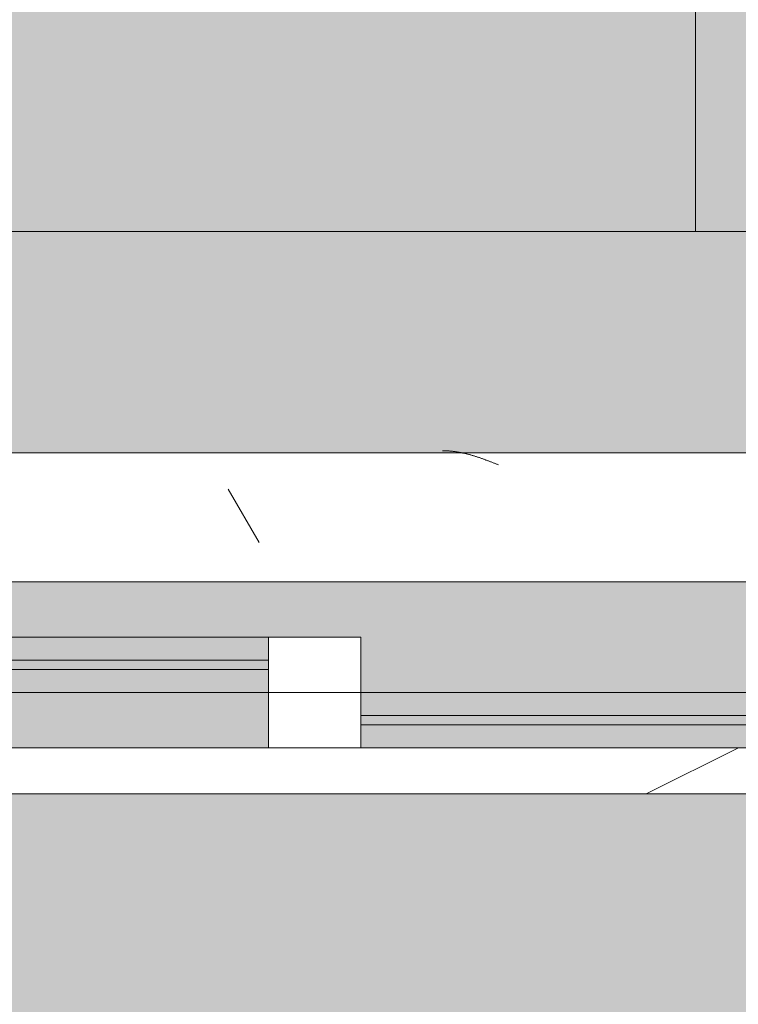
# Model space of a CAD drawing. Header units: millimetres. Extents: x 5980700 to 6194397, y -12939 to 2351883.
# Tile 269 of 587: x 6081568 to 6081957, y -2040 to -1506. Entities that reach past the tile are written whole.
import ezdxf

# ---------------------------------------------------------------- set-up
doc = ezdxf.new("R2010")
doc.units = ezdxf.units.MM
for name, color, linetype, lineweight in [('A-DOOR-FRAM', 31, 'Continuous', 18), ('A-DOOR-GLAZ', 31, 'Continuous', 9), ('A-FLOR', 192, 'Continuous', 18), ('A-FLOR-PATT', 8, 'Continuous', 18), ('A-GLAZ', 151, 'Continuous', 9), ('A-GLAZ-SILL', 1, 'Continuous', 9), ('A-WALL', 113, 'Continuous', 18), ('A-WALL-PATT', 111, 'Continuous', 25)]:
    doc.layers.add(name, color=color, linetype=linetype, lineweight=lineweight)

# ---------------------------------------------------------------- blocks, each defined once
blk = doc.blocks.new('FX-HRT-JANELA_CORRER-4FLS - 220x_120cm-2FLS-ALU-3_0cmFolha 3-4266826-PLANTA DE CAIMENTO DE PISOS - 1 PAV_')
at = {"layer": 'A-DOOR-FRAM', "lineweight": 5}
h = blk.add_hatch(color=251, dxfattribs=at)
h.paths.add_polyline_path([(-1029.999999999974, -35.00000000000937), (-564.9999999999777, -35.00000000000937), (-564.9999999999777, -22.50000000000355), (-1029.999999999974, -22.50000000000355)])
h.paths.add_polyline_path([(-993.1992225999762, -17.50000000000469), (-564.9999999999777, -17.50000000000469), (-564.9999999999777, -5.000000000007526), (-1029.999999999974, -5.000000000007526), (-1029.999999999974, -17.50000000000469)])
h = blk.add_hatch(color=251, dxfattribs=at)
h.paths.add_polyline_path([(-515.0000000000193, -64.9999999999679), (-50.00000000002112, -64.9999999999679), (-50.00000000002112, -52.50000000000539), (-515.0000000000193, -52.50000000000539)])
h.paths.add_polyline_path([(-109.8932686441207, -47.49999999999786), (-50.00000000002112, -47.49999999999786), (-50.00000000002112, -35.00000000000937), (-515.0000000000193, -35.00000000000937), (-515.0000000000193, -47.49999999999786), (-404.3285866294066, -47.49999999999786)])
at = {"layer": 'A-DOOR-GLAZ', "lineweight": 5}
for points in [[(-993.1992225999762, -22.50000000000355), (-564.9999999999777, -22.50000000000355), (-564.9999999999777, -17.50000000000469), (-1029.999999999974, -17.50000000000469), (-1029.999999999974, -22.50000000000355)], [(-515.0000000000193, -52.50000000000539), (-50.00000000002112, -52.50000000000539), (-50.00000000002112, -47.49999999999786), (-515.0000000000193, -47.49999999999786)]]:
    blk.add_hatch(color=255, dxfattribs=at).paths.add_polyline_path(points)
at = {"layer": 'A-GLAZ', "lineweight": 5}
h = blk.add_hatch(color=251, dxfattribs=at)
h.paths.add_polyline_path([(-1080.000000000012, -64.9999999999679), (-564.9999999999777, -64.9999999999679), (-564.9999999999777, -35.00000000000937), (-1080.000000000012, -35.00000000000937), (-1080.000000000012, -63.81818181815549)])
h.paths.add_polyline_path([(565.0000000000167, -64.99999999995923), (1079.999999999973, -64.99999999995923), (1079.999999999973, -35.00000000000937), (565.0000000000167, -35.00000000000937)])
h.paths.add_polyline_path([(-515.0000000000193, -35.00000000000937), (514.9999999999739, -35.0000000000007), (515.0000000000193, -5.000000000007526), (1079.999999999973, -5.000000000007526), (1079.999999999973, 25.00000000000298), (-1080.000000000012, 24.99999999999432), (-1080.000000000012, -5.000000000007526), (-514.9999999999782, -5.000000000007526), (-515.0000000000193, -30.43181818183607)])
at = {"layer": 'A-DOOR-FRAM', "color": 90, "lineweight": 5}
for p, q in [((-564.9999999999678, -4.999999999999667), (-1029.999999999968, -4.999999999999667)), ((-1029.999999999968, -34.99999999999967), (-564.9999999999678, -34.99999999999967)), ((-50.00000000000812, -35.00000000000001), (-515.0000000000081, -35.00000000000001)), ((-515.0000000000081, -65), (-50.00000000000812, -65))]:
    blk.add_line(p, q, dxfattribs=at)
at = {"layer": 'A-DOOR-FRAM', "color": 250, "lineweight": 5}
for p, q in [((-564.9999999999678, -4.999999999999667), (-564.9999999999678, -34.99999999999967)), ((-514.9999999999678, -4.999999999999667), (-564.9999999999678, -4.999999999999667)), ((-514.9999999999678, -34.99999999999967), (-514.9999999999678, -4.999999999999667)), ((-565.0000000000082, -35.00000000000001), (-565.0000000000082, -65)), ((-564.9999999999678, -34.99999999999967), (-514.9999999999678, -34.99999999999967)), ((-515.0000000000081, -65), (-515.0000000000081, -35.00000000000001)), ((-565.0000000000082, -65), (-515.0000000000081, -65))]:
    blk.add_line(p, q, dxfattribs=at)
at = {"layer": 'A-DOOR-GLAZ', "color": 250, "lineweight": 5}
for p, q in [((-564.9999999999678, -17.49999999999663), (-1029.999999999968, -17.49999999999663)), ((-564.9999999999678, -22.49999999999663), (-564.9999999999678, -17.49999999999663)), ((-1029.999999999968, -22.49999999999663), (-564.9999999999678, -22.49999999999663)), ((-50.00000000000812, -47.49999999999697), (-515.0000000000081, -47.49999999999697)), ((-515.0000000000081, -47.49999999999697), (-515.0000000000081, -52.49999999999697)), ((-515.0000000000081, -52.49999999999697), (-50.00000000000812, -52.49999999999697))]:
    blk.add_line(p, q, dxfattribs=at)
at = {"layer": 'A-GLAZ', "color": 90, "lineweight": 5}
for p, q in [((1079.999999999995, 24.99999999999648), (-1080.000000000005, 24.99999999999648)), ((-1080.000000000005, -65.00000000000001), (-565.0000000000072, -65.00000000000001))]:
    blk.add_line(p, q, dxfattribs=at)
blk = doc.blocks.new('FP_163-PLANTA DE CAIMENTO DE PISOS - 1 PAV_')
at = {"layer": 'A-GLAZ-SILL', "lineweight": 5}
for p, q in [((-470.2321442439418, 96.1590526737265), (-470.5887709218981, 96.16289161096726)), ((-469.8755175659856, 96.15265586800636), (-470.2321442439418, 96.1590526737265)), ((-469.5188908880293, 96.1437033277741), (-469.8755175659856, 96.15265586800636)), ((-469.1622642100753, 96.13219803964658), (-469.5188908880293, 96.1437033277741)), ((-468.805637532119, 96.11814384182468), (-469.1622642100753, 96.13219803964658)), ((-468.4490108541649, 96.1015454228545), (-468.805637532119, 96.11814384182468)), ((-468.0923841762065, 96.08240832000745), (-468.4490108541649, 96.1015454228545)), ((-467.7357574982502, 96.06073891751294), (-468.0923841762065, 96.08240832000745)), ((-467.3791308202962, 96.03654444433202), (-467.7357574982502, 96.06073891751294)), ((-467.0225041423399, 96.00983297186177), (-467.3791308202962, 96.03654444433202)), ((-466.6658774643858, 95.98061341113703), (-467.0225041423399, 96.00983297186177)), ((-466.3092507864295, 95.94889550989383), (-466.6658774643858, 95.98061341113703)), ((-465.9526241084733, 95.91468984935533), (-466.3092507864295, 95.94889550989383)), ((-465.595997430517, 95.8780078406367), (-465.9526241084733, 95.91468984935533)), ((-465.2393707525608, 95.83886172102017), (-465.595997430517, 95.8780078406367)), ((-464.8827440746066, 95.79726454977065), (-465.2393707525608, 95.83886172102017)), ((-464.5261173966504, 95.75323020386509), (-464.8827440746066, 95.79726454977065)), ((-464.1694907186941, 95.7067733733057), (-464.5261173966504, 95.75323020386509)), ((-463.8128640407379, 95.6579095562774), (-464.1694907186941, 95.7067733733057)), ((-463.4562373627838, 95.60665505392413), (-463.8128640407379, 95.6579095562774)), ((-463.0996106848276, 95.55302696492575), (-463.4562373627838, 95.60665505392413)), ((-462.7429840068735, 95.49704317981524), (-463.0996106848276, 95.55302696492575)), ((-462.386357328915, 95.43872237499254), (-462.7429840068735, 95.49704317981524)), ((-462.0297306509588, 95.37808400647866), (-462.386357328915, 95.43872237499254)), ((-461.6731039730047, 95.31514830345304), (-462.0297306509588, 95.37808400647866)), ((-461.3164772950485, 95.24993626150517), (-461.6731039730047, 95.31514830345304)), ((-460.9598506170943, 95.18246963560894), (-461.3164772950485, 95.24993626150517)), ((-460.6032239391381, 95.11277093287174), (-460.9598506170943, 95.18246963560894)), ((-460.2465972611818, 95.04086340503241), (-460.6032239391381, 95.11277093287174)), ((-459.8899705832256, 94.96677104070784), (-460.2465972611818, 95.04086340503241)), ((-459.5333439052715, 94.89051855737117), (-459.8899705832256, 94.96677104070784)), ((-459.1767172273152, 94.8121313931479), (-459.5333439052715, 94.89051855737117)), ((-458.820090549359, 94.73163569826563), (-459.1767172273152, 94.8121313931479)), ((-458.4634638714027, 94.64905832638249), (-458.820090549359, 94.73163569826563)), ((-458.1068371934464, 94.56442682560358), (-458.4634638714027, 94.64905832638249)), ((-457.7502105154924, 94.47776942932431), (-458.1068371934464, 94.56442682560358)), ((-457.3935838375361, 94.38911504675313), (-457.7502105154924, 94.47776942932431)), ((-457.036957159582, 94.29849325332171), (-457.3935838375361, 94.38911504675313)), ((-456.6803304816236, 94.20593428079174), (-457.036957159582, 94.29849325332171)), ((-456.3237038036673, 94.11146900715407), (-456.6803304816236, 94.20593428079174)), ((-455.9670771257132, 94.01512894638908), (-456.3237038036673, 94.11146900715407)), ((-455.610450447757, 93.91694623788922), (-455.9670771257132, 94.01512894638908)), ((-455.2538237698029, 93.81695363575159), (-455.610450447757, 93.91694623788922)), ((-454.8971970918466, 93.71518449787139), (-455.2538237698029, 93.81695363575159)), ((-454.5405704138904, 93.61167277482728), (-454.8971970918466, 93.71518449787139)), ((-454.1839437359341, 93.50645299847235), (-454.5405704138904, 93.61167277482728)), ((-453.8273170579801, 93.39956027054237), (-454.1839437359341, 93.50645299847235)), ((-453.4706903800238, 93.29103025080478), (-453.8273170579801, 93.39956027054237)), ((-453.1140637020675, 93.18089914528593), (-453.4706903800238, 93.29103025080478)), ((-452.7574370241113, 93.06920369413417), (-453.1140637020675, 93.18089914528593)), ((-452.400810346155, 92.95598115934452), (-452.7574370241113, 93.06920369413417)), ((-452.0441836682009, 92.84126931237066), (-452.400810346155, 92.95598115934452)), ((-451.6875569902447, 92.72510642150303), (-452.0441836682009, 92.84126931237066)), ((-451.3309303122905, 92.6075312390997), (-451.6875569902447, 92.72510642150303)), ((-450.9743036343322, 92.48858298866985), (-451.3309303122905, 92.6075312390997)), ((-450.6176769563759, 92.36830135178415), (-450.9743036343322, 92.48858298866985)), ((-450.2610502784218, 92.2467264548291), (-450.6176769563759, 92.36830135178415)), ((-449.9044236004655, 92.12389885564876), (-450.2610502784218, 92.2467264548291)), ((-449.5477969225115, 91.99985952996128), (-449.9044236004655, 92.12389885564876)), ((-449.1911702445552, 91.87464985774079), (-449.5477969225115, 91.99985952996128)), ((-448.8345435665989, 91.74831160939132), (-449.1911702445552, 91.87464985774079)), ((-448.4779168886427, 91.6208869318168), (-448.8345435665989, 91.74831160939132)), ((-448.1212902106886, 91.49241833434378), (-448.4779168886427, 91.6208869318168)), ((-447.7646635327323, 91.36294867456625), (-448.1212902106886, 91.49241833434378)), ((-447.4080368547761, 91.23252114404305), (-447.7646635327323, 91.36294867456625)), ((-447.0514101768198, 91.10117925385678), (-447.4080368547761, 91.23252114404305)), ((-446.6947834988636, 90.96896682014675), (-447.0514101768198, 91.10117925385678)), ((-446.3381568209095, 90.83592794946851), (-446.6947834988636, 90.96896682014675)), ((-445.9815301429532, 90.70210702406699), (-446.3381568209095, 90.83592794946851)), ((-445.6249034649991, 90.56754868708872), (-445.9815301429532, 90.70210702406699)), ((-445.2682767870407, 90.43229782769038), (-445.6249034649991, 90.56754868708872)), ((-444.9116501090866, 90.29639956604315), (-445.2682767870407, 90.43229782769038)), ((-444.5550234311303, 90.15989923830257), (-444.9116501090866, 90.29639956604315)), ((-444.1983967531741, 90.02284238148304), (-444.5550234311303, 90.15989923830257)), ((-443.84177007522, 89.88527471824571), (-444.1983967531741, 90.02284238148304)), ((-443.4851433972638, 89.74724214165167), (-443.84177007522, 89.88527471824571)), ((-443.1285167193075, 89.60879069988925), (-443.4851433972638, 89.74724214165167)), ((-442.7718900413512, 89.46996658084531), (-443.1285167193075, 89.60879069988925)), ((-442.4152633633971, 89.33081609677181), (-442.7718900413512, 89.46996658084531)), ((-442.0586366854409, 89.19138566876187), (-442.4152633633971, 89.33081609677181)), ((-441.7020100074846, 89.05172181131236), (-442.0586366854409, 89.19138566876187)), ((-441.3453833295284, 88.91187111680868), (-441.7020100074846, 89.05172181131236)), ((-440.9887566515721, 88.77188023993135), (-441.3453833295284, 88.91187111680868)), ((-440.632129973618, 88.63179588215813), (-440.9887566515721, 88.77188023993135)), ((-440.2755032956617, 88.49166477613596), (-440.632129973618, 88.63179588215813))]:
    blk.add_line(p, q, dxfattribs=at)
at = {"layer": 'A-GLAZ-SILL', "color": 90, "lineweight": 5}
blk.add_line((1124.99999999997, 94.99999999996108), (-1125.000000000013, 94.99999999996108), dxfattribs=at)
blk = doc.blocks.new('CC_PEITORIL - PEITORIL-4266827-PLANTA DE CAIMENTO DE PISOS - 1 PAV_')
at = {"layer": 'A-GLAZ-SILL', "lineweight": 5}
h = blk.add_hatch(dxfattribs=at)
h.set_pattern_fill('FP_171', color=256, style=0, pattern_type=2)
h.set_pattern_definition([(0, (9997.365, 1835.841), (406.4, 101.6), [33.528, -271.272, 33.528, -271.272, -1625.6]), (0, (9997.365, 1835.841), (406.4, 101.6), [-609.6, 33.528, -576.072, 33.528, -271.272, -711.2]), (0, (9997.365, 1835.841), (406.4, 101.6), [-1524, 33.528, -169.672, 33.528, -474.472]), (120, (10149.765, 1886.641), (-291.1881810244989, 301.1527240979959), [33.52799999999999, -271.2719999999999, 33.52799999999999, -271.2719999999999, -1625.6]), (120, (10149.765, 1886.641), (-291.1881810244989, 301.1527240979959), [-609.5999999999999, 33.52799999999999, -576.0719999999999, 33.52799999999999, -271.2719999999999, -711.1999999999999]), (120, (10149.765, 1886.641), (-291.1881810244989, 301.1527240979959), [-1524, 33.52799999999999, -169.672, 33.52799999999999, -474.4719999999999]), (240, (10200.565, 2089.841), (-115.2118189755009, -402.7527240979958), [33.528, -271.272, 33.528, -1896.872]), (240, (10200.565, 2089.841), (-115.2118189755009, -402.7527240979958), [-338.328, -271.272, 33.528, -576.072, -1016]), (240, (10200.565, 2089.841), (-115.2118189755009, -402.7527240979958), [-1219.2, 33.528, -271.272, 33.528, -677.672]), (240, (10200.565, 2089.841), (-115.2118189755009, -402.7527240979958), [-1557.528, -169.672, 33.528, -474.472])])
h.paths.add_polyline_path([(1099.999999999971, 24.99999999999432), (1099.999999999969, 65.00000000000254), (1124.99999999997, 65.00000000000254), (1124.99999999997, 88.49166477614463), (-1125.000000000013, 88.49166477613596), (-1125.000000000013, 64.99999999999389), (-1100.000000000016, 64.99999999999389), (-1100.000000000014, 24.99999999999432), (1079.999999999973, 25.00000000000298)])
h = blk.add_hatch(dxfattribs=at)
h.set_pattern_fill('FP_172', color=256, style=0, pattern_type=2)
h.set_pattern_definition([(216.87, (10632.365, 3423.341), (4762.494328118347, 3175.008507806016), [793.75, -7143.75]), (206.565, (11584.865, 2947.091), (-1587.501456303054, -1587.499067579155), [1774.879, -1774.879]), (198.435, (11584.865, 2153.341), (-3174.997452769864, -1587.50290376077), [1004.024, -4016.092])])
h.paths.add_polyline_path([(1099.999999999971, 24.99999999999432), (1099.999999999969, 65.00000000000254), (1124.99999999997, 65.00000000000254), (1124.99999999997, 88.49166477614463), (-1125.000000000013, 88.49166477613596), (-1125.000000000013, 64.99999999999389), (-1100.000000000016, 64.99999999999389), (-1100.000000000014, 24.99999999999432), (1079.999999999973, 25.00000000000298)])
at = {"layer": 'A-GLAZ', "color": 90, "lineweight": 5}
blk.add_blockref('FP_163-PLANTA DE CAIMENTO DE PISOS - 1 PAV_', (0, 0), dxfattribs=at)
blk = doc.blocks.new('BE-PMSa-MOD-ARQ-CONEXAODOFUTURO-EX-000-R_rvt-2-PLANTA DE CAIMENTO DE PISOS - 1 PAV_')
at = {"layer": 'A-FLOR-PATT', "lineweight": 5}
h = blk.add_hatch(dxfattribs=at)
h.set_pattern_fill('FP_100', color=133, style=0, pattern_type=2)
h.set_pattern_definition([(49.99999999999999, (0, 0), (182.184668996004, -15.93908553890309), [19.05, -209.55]), (355, (0, 0), (-35.24242749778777, 191.0566080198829), [15.24, -167.64]), (100.451, (15.182, -1.328), (146.9425016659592, 175.1166878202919), [16.19, -178.09]), (46.184, (0, 50.8), (271.0788941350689, -42.04327417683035), [28.575, -314.325]), (96.636, (22.59, 47.297), (237.4025071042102, 247.4272132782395), [24.285, -267.135]), (351.184, (0, 50.8), (237.404605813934, 247.4251178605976), [22.86, -251.46]), (21, (25.4, 38.1), (151.6148798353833, -102.2655185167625), [19.05, -209.55]), (326, (25.4, 38.1), (61.80235996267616, 184.1877424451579), [15.24, -167.64]), (71.45100000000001, (38.035, 29.578), (213.4170626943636, 81.92136778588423), [16.19, -178.09]), (37.50000000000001, (0, 0), (3.08832282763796, 84.55507579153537), [8.382, -157.226, 8.382, -161.798, -168.275]), (37.50000000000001, (0, 0), (3.08832282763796, 84.55507579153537), [-335.788, 8.382, -159.893]), (7.499999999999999, (0, 0), (66.81943811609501, 100.1807470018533), [8.382, -88.646, 8.382, -153.416, -64.135]), (7.499999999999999, (0, 0), (66.81943811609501, 100.1807470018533), [-258.826, 8.382, -55.753]), (327.5, (-56.642, 0), (135.5904877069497, -5.7289126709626), [8.382, -55.118, 8.382, -189.738, -262.89]), (327.5, (-56.642, 0), (135.5904877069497, -5.7289126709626), [-261.62, 8.382, -254.508]), (317.5, (-82.042, 0), (148.1288864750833, 25.42676126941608), [8.382, -74.168, 8.382, -123.19, -186.69]), (317.5, (-82.042, 0), (148.1288864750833, 25.42676126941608), [-214.122, 8.382, -178.308])])
h.paths.add_polyline_path([(-1916.114845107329, -8177.825683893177), (-1683.614845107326, -8177.825683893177), (-1683.614845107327, -1915.841005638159), (-3033.614845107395, -1915.841005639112), (-3033.614845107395, -1900.841005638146), (-3933.614845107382, -1900.841005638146), (-3933.614845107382, -2050.841005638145), (-1818.614845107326, -2050.841005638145), (-1818.614845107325, -8042.852683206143), (-4146.617820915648, -8042.852683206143), (-4146.617820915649, -4063.841794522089), (-3970.61666258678, -4063.841794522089), (-3970.61666258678, -3457.84179452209), (-4146.617820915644, -3457.84179452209), (-4146.617820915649, -2138.841794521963), (-3970.61666258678, -2138.841794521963), (-3970.61666258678, -2050.841005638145), (-3963.614845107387, -2050.841005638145), (-3963.614845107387, -1900.841005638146), (-3973.614845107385, -1900.841005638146), (-3973.614845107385, -1915.841005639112), (-4105.616662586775, -1915.841005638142), (-4105.616662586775, -2003.84179452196), (-4281.617820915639, -2003.84179452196), (-4281.617820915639, -3592.841794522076), (-4105.61666258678, -3592.841794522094), (-4105.61666258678, -3928.841794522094), (-4281.617820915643, -3928.841794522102), (-4281.615120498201, -8177.82568389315), (-1916.459753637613, -8177.825683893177)])
h.paths.add_polyline_path([(8258.385255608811, -8167.825683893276), (15620.8643440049, -8167.825683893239), (15620.86434400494, -1925.841005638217), (12311.88333741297, -1925.841005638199), (12311.88333741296, -2018.841794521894), (11955.88333741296, -2018.841794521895), (11955.88333741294, -1925.841005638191), (9541.385154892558, -1925.841005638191), (9541.385154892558, -1915.841005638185), (9491.385154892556, -1915.841005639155), (9491.385154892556, -1900.841005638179), (8591.38515489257, -1900.841005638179), (8591.38515489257, -2050.841005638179), (11830.88333741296, -2050.841005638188), (11830.88333741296, -2143.841794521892), (12436.88333741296, -2143.841794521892), (12436.88333741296, -2050.841005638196), (15495.86434400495, -2050.841005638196), (15495.86434400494, -8042.825683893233), (8383.385255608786, -8042.825683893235), (8383.385255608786, -4063.841794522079), (8559.379702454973, -4063.841794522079), (8559.379702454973, -3457.841794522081), (8383.385255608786, -3457.84179452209), (8383.385255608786, -2138.841794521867), (8559.379702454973, -2138.84179452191), (8559.379702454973, -2050.841005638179), (8561.385154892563, -2050.753085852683), (8561.385154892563, -1900.841005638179), (8551.38515489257, -1900.841005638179), (8551.38515489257, -1915.841005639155), (8501.385154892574, -1915.841005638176), (8501.385154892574, -1925.841005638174), (8434.379702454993, -1925.841005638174), (8434.379702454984, -2013.841794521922), (8258.385255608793, -2013.841794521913), (8258.385255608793, -3582.841794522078), (8434.379702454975, -3582.841794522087), (8434.379702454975, -3938.841794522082), (8258.385255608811, -3938.841794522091), (8258.385255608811, -8156.700611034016)])
h.paths.add_polyline_path([(19984.7546155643, -8167.825683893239), (20089.38682609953, -8167.825683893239), (20089.38682609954, -5194.841794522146), (19913.3833374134, -5194.841794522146), (19913.3833374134, -4838.841794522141), (20089.38682609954, -4838.841794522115), (20089.38682609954, -2013.84179452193), (19913.3833374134, -2013.841794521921), (19913.3833374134, -1657.841794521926), (20089.38682609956, -1657.841794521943), (20089.38682609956, 1166.158205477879), (19913.38333741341, 1166.158205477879), (19913.38333741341, 1522.158205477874), (20089.38682609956, 1522.158205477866), (20089.38682609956, 4296.158205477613), (19913.38333741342, 4296.15820547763), (19913.3833374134, 4461.658994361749), (15971.88333741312, 4461.658994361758), (15971.88333741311, 4296.15820547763), (15800.86434400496, 4296.15820547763), (15800.86434400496, -605.8410056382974), (15790.86434400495, -605.8410056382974), (15790.86434400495, -655.841005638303), (15775.86434400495, -655.841005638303), (15775.86434400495, -1555.841005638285), (16091.88333741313, -1555.841005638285), (16091.88333741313, -1527.841794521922), (15925.86434400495, -1527.841794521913), (15925.86434400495, 4171.158205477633), (16096.88333741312, 4171.158205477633), (16097.48518693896, 4336.658994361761), (19788.38333741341, 4336.658994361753), (19788.38333741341, 4171.158205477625), (19964.38682609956, 4171.158205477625), (19964.38682609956, 1647.158205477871), (19788.38333741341, 1647.158205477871), (19788.38333741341, 1041.158205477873), (19964.38682609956, 1041.158205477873), (19964.38682609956, -1532.84179452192), (19788.38333741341, -1532.84179452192), (19788.38333741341, -2138.841794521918), (19964.38682609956, -2138.841794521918), (19964.38682609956, -4713.841794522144), (19788.3833374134, -4713.841794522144), (19788.3833374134, -5319.841794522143), (19964.38682609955, -5319.841794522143), (19964.38682609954, -8042.82568389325), (15925.86434400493, -8042.825683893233), (15925.86434400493, -2143.841794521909), (16091.88333741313, -2143.841794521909), (16091.88333741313, -1585.841005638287), (15775.86434400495, -1585.841005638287), (15775.86434400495, -1595.841005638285), (15790.86434400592, -1595.841005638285), (15790.86434400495, -1652.84179452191), (15966.88333741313, -1653.220801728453), (15966.88333741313, -2018.84179452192), (15800.86434400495, -2018.841794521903), (15800.86434400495, -8167.825683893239), (19925.14432074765, -8167.825683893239)])
h.paths.add_polyline_path([(-5690.728343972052, -8167.825683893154), (-4451.617820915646, -8167.825683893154), (-4451.617820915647, -1925.841005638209), (-4506.114845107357, -1925.84100563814), (-4506.114845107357, -1915.841005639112), (-4536.11484510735, -1915.841005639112), (-4536.11484510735, -1900.841005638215), (-4546.114845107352, -1900.841005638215), (-4546.114845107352, -2740.841005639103), (-4536.114845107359, -2740.841005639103), (-4536.114845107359, -2751.8410056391), (-4516.109778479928, -2751.8410056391), (-4516.109778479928, -2640.8410056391), (-4497.109778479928, -2640.8410056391), (-4497.109778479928, -2770.841005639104), (-4536.114845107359, -2770.841005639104), (-4536.114845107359, -2780.841005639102), (-4546.114845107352, -2780.841005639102), (-4546.114845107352, -2820.841005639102), (-4576.114845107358, -2820.841005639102), (-4576.617820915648, -8042.852683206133), (-11628.61484510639, -8042.852683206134), (-11628.6148451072, -2138.841794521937), (-11585.61666258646, -2138.841794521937), (-11585.61666258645, -2050.841005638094), (-8474.116662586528, -2050.841005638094), (-8474.116662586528, -2138.841794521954), (-7858.116662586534, -2138.841794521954), (-7858.116662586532, -2050.841005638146), (-4576.617820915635, -2050.841005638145), (-4576.617820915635, -1900.841005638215), (-5476.114845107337, -1900.841005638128), (-5476.114845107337, -1915.841005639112), (-5528.614845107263, -1915.841005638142), (-5528.614845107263, -1925.841005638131), (-7983.116662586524, -1925.841005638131), (-7983.116662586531, -2013.841794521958), (-8324.11666258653, -2013.841794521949), (-8324.11666258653, -2003.841794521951), (-8339.116662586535, -2003.84179452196), (-8339.116662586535, -1925.841005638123), (-11720.61666258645, -1925.841005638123), (-11720.61666258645, -2003.841794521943), (-11753.61484510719, -2003.841794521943), (-11753.61034441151, -8167.825683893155), (-5985.163661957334, -8167.825683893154)])
h.paths.add_polyline_path([(-15701.5291554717, -8167.825683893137), (-11933.6148451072, -8167.825683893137), (-11933.6148451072, -2013.841794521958), (-12076.61666258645, -2013.841794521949), (-12076.61666258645, -1657.841794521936), (-11923.61484510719, -1657.841794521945), (-11923.61484510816, -1515.8410056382), (-11908.61484510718, -1515.8410056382), (-11908.61484510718, -1505.841005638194), (-12058.61484510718, -1505.841005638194), (-12058.61484510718, -1532.841794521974), (-12201.61666258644, -1532.841794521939), (-12201.61666258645, -2138.841794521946), (-12058.61484510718, -2138.841794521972), (-12058.61484510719, -8042.851795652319), (-16321.61588608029, -8042.826571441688), (-16321.61588608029, -5319.841794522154), (-16145.61666258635, -5319.841794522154), (-16145.61666258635, -4713.841794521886), (-16321.61588608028, -4713.681888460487), (-16321.61588608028, -2138.84179452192), (-16145.61666258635, -2138.841794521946), (-16145.61666258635, -1532.841794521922), (-16321.61588608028, -1532.841794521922), (-16321.61588608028, 1041.158205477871), (-16145.61666258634, 1041.158205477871), (-16145.61666258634, 1647.158205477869), (-16321.61588608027, 1647.158205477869), (-16321.61588608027, 4171.158205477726), (-16145.61666258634, 4171.158205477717), (-16145.61666258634, 4336.658994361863), (-12201.61666258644, 4336.658994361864), (-12201.61666258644, 4171.158205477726), (-12058.61484510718, 4171.158205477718), (-12058.61484510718, -1475.841005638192), (-11908.61484510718, -1475.841005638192), (-11908.61484510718, -575.8410056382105), (-11923.61484510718, -575.8410056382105), (-11923.61484510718, -525.8410056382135), (-11933.61484510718, -525.8410056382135), (-11933.61484510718, 4296.158205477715), (-12076.61666258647, 4296.158205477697), (-12076.61666258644, 4461.658994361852), (-16270.61666258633, 4461.658994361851), (-16270.61666258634, 4296.158205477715), (-16446.62225526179, 4296.158205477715), (-16446.61588608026, 1522.158205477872), (-16270.61666258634, 1522.158205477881), (-16270.61666258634, 1166.158205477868), (-16446.62225526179, 1166.158205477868), (-16446.61588608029, -1657.841794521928), (-16270.61666258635, -1657.841794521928), (-16270.61666258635, -2013.841794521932), (-16446.6222552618, -2013.841794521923), (-16446.61588608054, -4838.841794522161), (-16270.61666258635, -4838.841794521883), (-16270.61666258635, -5194.841794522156), (-16446.62225526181, -5194.841794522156), (-16446.61573815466, -8167.825683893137), (-15735.98765560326, -8167.825683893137)])
h.paths.add_polyline_path([(8551.38515489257, -1770.841005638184), (9491.385154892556, -1770.841005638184), (9491.385154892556, -1755.841005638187), (9630.135154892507, -1755.841005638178), (9630.135154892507, -1740.841005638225), (11880.13515489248, -1741.712957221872), (11880.13515489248, -1755.841005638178), (11965.88333741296, -1755.841005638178), (11965.88333741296, -1662.841794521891), (12301.88333741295, -1662.841794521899), (12301.88333741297, -1755.841005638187), (12713.6541483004, -1755.841005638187), (12713.6541483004, -1740.841005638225), (14963.65414830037, -1741.712957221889), (14963.65414830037, -1755.841005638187), (15630.86434400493, -1755.841005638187), (15630.86434400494, -1595.841005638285), (15645.86434400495, -1595.841005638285), (15645.86434400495, -655.841005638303), (15630.86434400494, -655.841005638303), (15630.86434400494, -29.5925127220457), (15087.63515489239, -29.59251272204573), (15087.63515489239, -44.5925127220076), (12837.63515489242, -43.72056113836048), (12837.63515489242, -29.59251272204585), (11880.13515489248, -29.5925127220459), (11880.13515489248, -44.59251272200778), (9630.135154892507, -43.72056113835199), (9630.135154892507, -29.59251272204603), (9408.885154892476, -29.59251272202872), (9408.885154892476, -14.5925127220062), (8468.885154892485, -14.59251272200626), (8468.885154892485, -29.59251272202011), (8008.885154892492, -29.59251272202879), (8008.885154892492, -14.59251272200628), (7068.885154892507, -14.65234280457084), (7068.885154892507, -29.59251272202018), (4511.785154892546, -29.59251272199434), (4511.785154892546, 3549.158994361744), (3951.785154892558, 3549.158994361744), (3951.785154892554, 4471.658994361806), (2159.383337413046, 4471.658994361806), (2159.383337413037, 4306.158205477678), (1813.383337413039, 4306.15820547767), (1813.383337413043, 4471.658994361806), (284.8931309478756, 4471.658994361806), (284.8931309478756, 4486.658994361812), (77.29277039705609, 4486.658994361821), (77.29277039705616, 3238.903506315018), (70.48333741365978, 3238.903506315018), (70.48333741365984, 2137.158205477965), (121.3819838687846, 2137.158205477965), (121.3819838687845, 3231.348105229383), (111.0710947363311, 3241.658994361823), (106.381983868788, 3259.158994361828), (111.0710947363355, 3276.658994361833), (124.1088842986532, 3289.53068128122), (143.3753948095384, 3293.624861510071), (158.8819838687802, 3289.469883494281), (171.692873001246, 3276.658994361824), (176.3819838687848, 3259.158994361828), (171.692873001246, 3241.658994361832), (161.3819838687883, 3231.348105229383), (161.3819838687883, 2137.158205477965), (220.483337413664, 2137.158205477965), (220.4833374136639, 4336.658994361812), (1678.38333741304, 4336.658994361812), (1678.38333741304, 4171.158205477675), (2294.38333741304, 4171.158205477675), (2294.38333741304, 4336.658994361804), (3816.785154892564, 4336.658994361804), (3816.785154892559, 3414.158994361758), (4376.785154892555, 3414.158994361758), (4376.785154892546, -164.5925127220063), (15495.86434400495, -164.5925127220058), (15495.86434400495, -1620.841005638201), (12436.88333741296, -1620.841005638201), (12436.88333741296, -1527.841794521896), (11830.88333741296, -1527.841794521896), (11830.88333741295, -1620.841005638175), (8559.379702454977, -1620.841005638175), (8559.379702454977, -1532.841794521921), (7943.379702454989, -1532.841794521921), (7943.379702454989, -1620.841005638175), (2289.383337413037, -1620.841005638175), (2289.383337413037, -1527.841794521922), (2261.385126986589, -1527.841794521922), (2261.385126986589, -1770.841005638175), (3121.385126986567, -1770.841005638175), (3121.385126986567, -1755.8410056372), (4481.585154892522, -1755.841005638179), (4481.585154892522, -1770.841005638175), (5321.585154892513, -1770.841005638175), (5321.585154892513, -1755.841005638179), (7021.385154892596, -1755.841005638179), (7021.385154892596, -1770.841005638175), (7961.385154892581, -1770.841005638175), (7961.385154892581, -1755.841005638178), (8078.379702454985, -1755.841005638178), (8078.379702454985, -1667.841794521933), (8424.379702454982, -1667.841794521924), (8424.379702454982, -1755.841005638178), (8551.38515489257, -1755.841005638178)])
h.paths.add_polyline_path([(2231.385126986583, -1770.841005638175), (2231.385126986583, -1527.841794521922), (1766.385126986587, -1527.841794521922), (1766.385126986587, -1770.841005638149), (1776.385126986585, -1770.841005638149), (1776.385126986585, -1755.8410056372), (1818.383337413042, -1755.841005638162), (1818.383337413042, -1662.841794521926), (2154.383337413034, -1662.841794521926), (2154.383337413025, -1755.84100563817), (2221.385126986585, -1755.841005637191), (2221.385126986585, -1770.841005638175)])
h.paths.add_polyline_path([(-3963.614845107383, -1770.84100563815), (-3033.614845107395, -1770.84100563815), (-3033.614845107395, -1755.841005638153), (-1418.814900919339, -1755.841005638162), (-1418.814900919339, -1770.841005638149), (-578.8149009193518, -1770.841005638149), (-578.8149009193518, -1755.841005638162), (876.3851269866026, -1755.841005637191), (876.3851269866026, -1770.841005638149), (1736.38512698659, -1770.841005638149), (1736.38512698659, -1527.841794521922), (1683.383337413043, -1527.841794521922), (1683.383337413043, -1620.841005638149), (-3970.616662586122, -1620.84100563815), (-3970.61666258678, -1532.841794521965), (-4586.616662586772, -1532.841794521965), (-4586.616662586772, -1620.841005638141), (-7858.116662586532, -1620.841005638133), (-7858.116662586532, -1532.841794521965), (-8474.116662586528, -1532.841794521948), (-8474.116662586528, -1620.841005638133), (-11585.61666258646, -1620.841005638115), (-11585.61666258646, -1532.841794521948), (-11628.61484510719, -1532.841794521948), (-11628.61484510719, -164.6103600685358), (220.4833374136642, -164.6103600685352), (220.4833374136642, -29.61036006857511), (-2321.114845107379, -29.61036006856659), (-2321.114845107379, -14.61036006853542), (-3061.114845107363, -14.61036006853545), (-3061.114845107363, -29.61036006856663), (-3320.616662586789, -29.61036006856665), (-3320.616662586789, -14.61036006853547), (-4060.616662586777, -14.61036006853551), (-4060.616662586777, -29.61036006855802), (-4536.114845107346, -29.61036006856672), (-4536.114845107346, -14.61036006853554), (-5476.114845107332, -14.61036006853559), (-5476.114845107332, -29.6103600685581), (-5636.114845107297, -29.61036006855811), (-5636.114845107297, -44.61036006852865), (-7886.11484510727, -43.73840848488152), (-7886.11484510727, -29.61036006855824), (-8872.364845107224, -29.61036006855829), (-8872.364845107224, -44.6103600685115), (-11122.3648451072, -43.73840848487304), (-11122.3648451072, -29.61036006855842), (-11763.61484510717, -29.61036006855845), (-11763.61484510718, -575.8410056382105), (-11778.61484510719, -575.8410056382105), (-11778.61484510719, -1515.8410056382), (-11763.61484510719, -1515.8410056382), (-11763.61484510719, -1667.841794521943), (-11720.61666258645, -1667.841794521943), (-11720.61666258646, -1755.841005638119), (-11122.36484510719, -1755.841005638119), (-11122.36484510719, -1740.841005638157), (-8872.36484510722, -1741.712957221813), (-8872.36484510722, -1755.841005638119), (-8339.116662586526, -1755.841005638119), (-8339.116662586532, -1667.841794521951), (-7993.116662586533, -1667.841794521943), (-7993.116662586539, -1755.841005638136), (-7886.114845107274, -1755.841005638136), (-7886.114845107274, -1740.841005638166), (-5636.114845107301, -1741.712957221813), (-5636.114845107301, -1755.841005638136), (-5476.114845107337, -1755.841005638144), (-5476.114845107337, -1770.841005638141), (-4536.11484510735, -1770.841005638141), (-4536.11484510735, -1755.841005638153), (-4451.616662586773, -1755.841005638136), (-4451.616662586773, -1667.84179452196), (-4105.616662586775, -1667.84179452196), (-4105.616662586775, -1755.841005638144), (-3973.614845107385, -1755.841005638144), (-3973.614845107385, -1770.84100563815)])
h.paths.add_polyline_path([(-5396.293025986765, 115.3896399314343), (-4576.11484510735, 115.3896399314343), (-4576.11484510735, 431.4034837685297), (-4586.616662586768, 431.4034837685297), (-4586.616662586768, 265.3896399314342), (-11628.61484510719, 265.3896399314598), (-11628.61484510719, 4171.158205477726), (-11585.61666258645, 4171.158205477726), (-11585.61666258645, 4336.658994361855), (-8474.116662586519, 4336.658994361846), (-8474.116662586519, 4171.158205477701), (-7858.116662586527, 4171.158205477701), (-7858.116662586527, 4336.658994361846), (-4586.616662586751, 4336.658994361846), (-4586.616662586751, 4171.158205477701), (-4538.614845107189, 4171.158205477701), (-4538.614845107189, 2287.158205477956), (-4586.616662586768, 2287.158205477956), (-4586.616662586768, 1681.158205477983), (-4538.614845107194, 1681.158205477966), (-4538.614845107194, 995.3896399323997), (-4536.114845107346, 995.3896399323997), (-4536.114845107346, 985.3896399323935), (-4497.109778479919, 985.3896399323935), (-4497.109778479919, 855.3896399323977), (-4516.109778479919, 855.3896399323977), (-4516.109778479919, 966.3896399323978), (-4536.114845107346, 966.3896399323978), (-4536.114845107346, 955.3896399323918), (-4538.614845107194, 955.3896399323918), (-4538.614845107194, 431.4034837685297), (-4546.114845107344, 431.4034837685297), (-4546.114845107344, 115.3896399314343), (-4536.114845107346, 115.3896399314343), (-4536.114845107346, 130.3896399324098), (-4486.114845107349, 130.3896399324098), (-4486.114845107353, 140.3896399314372), (-4461.616662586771, 140.3896399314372), (-4461.616662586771, 306.4034837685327), (-4413.614845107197, 306.4034837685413), (-4413.614845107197, 1806.158205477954), (-4461.616662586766, 1806.158205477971), (-4461.616662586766, 2162.158205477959), (-4413.614845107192, 2162.158205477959), (-4413.614845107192, 4296.158205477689), (-4461.616662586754, 4296.158205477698), (-4461.616662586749, 4461.658994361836), (-7983.116662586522, 4461.658994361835), (-7983.116662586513, 4296.158205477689), (-8349.116662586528, 4296.158205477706), (-8349.116662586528, 4461.658994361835), (-11710.61666258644, 4461.658994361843), (-11710.61666258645, 4296.158205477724), (-11753.61484510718, 4296.158205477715), (-11753.61484510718, 140.3896399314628), (-5526.11484510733, 140.3896399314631), (-5526.11484510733, 130.3896399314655), (-5476.114845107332, 130.3896399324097), (-5476.114845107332, 115.3896399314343), (-5466.11484510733, 115.3896399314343)])
h.paths.add_polyline_path([(8478.885154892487, 115.4074872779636), (8478.885154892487, 431.4034837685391), (8378.385255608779, 431.4034837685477), (8378.385255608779, 1037.158205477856), (8561.383337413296, 1037.158205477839), (8561.383337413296, 1651.158205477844), (8378.385255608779, 1651.158205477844), (8378.385255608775, 4171.158205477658), (8559.383337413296, 4171.158205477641), (8559.383337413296, 4336.658994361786), (11825.88333741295, 4336.658994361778), (11825.88333741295, 4171.158205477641), (12441.88333741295, 4171.158205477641), (12441.88333741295, 4336.658994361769), (15495.86434400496, 4336.65899436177), (15495.86434400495, 265.4074872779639), (8559.379702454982, 265.4074872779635), (8559.379702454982, 431.4034837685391), (8508.885154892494, 431.4034837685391), (8508.885154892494, 115.4074872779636), (9408.885154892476, 115.4074872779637), (9408.885154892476, 130.4074872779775), (9438.885154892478, 130.4074872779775), (9438.885154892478, 140.4074872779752), (15620.86434400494, 140.4074872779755), (15620.86434400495, 4461.658994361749), (12316.88333741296, 4461.658994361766), (12316.88333741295, 4296.158205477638), (11950.88333741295, 4296.158205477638), (11950.88333741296, 4461.658994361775), (8434.383337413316, 4461.658994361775), (8434.383337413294, 4296.158205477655), (8253.385255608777, 4296.158205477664), (8253.385255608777, 1526.158205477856), (8436.383337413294, 1526.158205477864), (8436.383337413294, 1162.158205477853), (8253.385255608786, 1162.158205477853), (8253.385255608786, 306.4034837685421), (8434.379702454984, 306.4034837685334), (8434.379702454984, 140.4074872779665), (8438.885154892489, 140.4074872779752), (8438.885154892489, 130.4074872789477), (8468.885154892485, 130.4074872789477), (8468.885154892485, 115.4074872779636)])
h.paths.add_polyline_path([(7078.885154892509, 115.4074872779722), (7968.885154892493, 115.4074872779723), (7968.885154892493, 955.4074872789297), (7958.885154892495, 955.4074872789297), (7958.885154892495, 966.4074872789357), (7948.385255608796, 966.4074872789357), (7948.385255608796, 265.4074872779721), (4806.785154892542, 265.4074872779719), (4806.785154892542, 4336.658994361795), (7948.385255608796, 4336.658994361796), (7948.385255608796, 985.4074872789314), (7958.885154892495, 985.4074872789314), (7958.885154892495, 995.4074872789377), (7968.885154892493, 995.4074872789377), (7968.885154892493, 1035.407487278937), (7998.885154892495, 1035.407487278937), (7998.885154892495, 995.4074872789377), (8008.885154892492, 995.4074872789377), (8008.885154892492, 985.4074872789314), (8047.890221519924, 985.4074872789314), (8047.890221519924, 855.4074872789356), (8028.890221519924, 855.4074872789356), (8028.890221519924, 966.4074872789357), (8008.885154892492, 966.4074872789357), (8008.885154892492, 955.4074872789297), (7998.885154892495, 955.4074872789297), (7998.885154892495, 115.4074872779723), (8008.885154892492, 115.4074872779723), (8008.885154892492, 130.4074872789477), (8083.385255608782, 130.4074872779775), (8083.385255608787, 4471.65899436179), (4671.785154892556, 4471.658994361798), (4671.785154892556, 130.4074872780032), (7068.885154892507, 130.4074872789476), (7068.885154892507, 115.4074872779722)])
h.paths.add_polyline_path([(1857.919751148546, 1037.158205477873), (2296.383337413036, 1037.158205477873), (2296.383337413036, 1651.158205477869), (1676.383337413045, 1651.158205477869), (1676.383337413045, 1037.158205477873), (1826.383337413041, 1037.158205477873)])
h.paths.add_polyline_path([(2161.383337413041, 1172.158205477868), (1811.383337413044, 1172.158205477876), (1811.383337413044, 1516.158205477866), (2161.383337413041, 1516.158205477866), (2161.383337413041, 1177.256799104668)])
h.paths.add_polyline_path([(137.9111174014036, 3278.855100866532), (131.3834321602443, 3276.480338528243), (131.3834321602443, 3259.158994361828), (137.9112161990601, 3259.158994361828), (137.9112161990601, 3277.667937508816)])
h.paths.add_polyline_path([(141.3819838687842, 3259.158994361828), (161.3819838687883, 3259.158994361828), (158.7024919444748, 3268.550988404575), (155.5241194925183, 3273.003317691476), (148.2594671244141, 3277.615929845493), (141.461635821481, 3278.855091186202), (137.9111174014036, 3278.855100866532), (137.9112161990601, 3259.158994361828), (139.4408410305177, 3259.158994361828)])
h.paths.add_polyline_path([(127.2398482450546, 3259.158994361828), (131.3834321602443, 3259.60654442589), (131.3834321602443, 3276.480338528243), (126.061811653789, 3272.015600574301), (122.0634673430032, 3263.023564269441), (122.1477157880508, 3259.158994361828), (126.061811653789, 3259.158994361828)])
h = blk.add_hatch(dxfattribs=at)
h.set_pattern_fill('FP_97', color=71, style=0, pattern_type=2)
h.set_pattern_definition([(49.99999999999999, (0, 0), (364.3679291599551, -31.87829433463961), [38.1, -419.1]), (355, (0, 0), (-70.48585119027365, 382.1133031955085), [30.48, -335.28]), (100.451, (30.364, -2.657), (293.8850033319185, 350.2333756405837), [32.38, -356.18]), (46.184, (0, 101.6), (542.1584806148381, -84.08582678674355), [57.15, -628.65]), (96.636, (45.18, 94.59299999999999), (474.8048986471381, 494.8554198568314), [48.57, -534.27]), (351.184, (0, 101.6), (474.8101998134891, 494.8500824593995), [45.72, -502.92]), (21, (50.8, 76.2), (303.2284677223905, -204.530461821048), [38.1, -419.1]), (326, (50.8, 76.2), (123.6038908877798, 368.3760440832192), [30.48, -335.28]), (71.45100000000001, (76.069, 59.15600000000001), (426.8341253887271, 163.8427355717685), [32.38, -356.18]), (37.50000000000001, (0, 0), (6.176645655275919, 169.1101515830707), [16.764, -314.452, 16.764, -323.596, -336.55]), (37.50000000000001, (0, 0), (6.176645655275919, 169.1101515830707), [-671.576, 16.764, -319.786]), (7.499999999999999, (0, 0), (133.63887623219, 200.3614940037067), [16.764, -177.292, 16.764, -306.832, -128.27]), (7.499999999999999, (0, 0), (133.63887623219, 200.3614940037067), [-517.6519999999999, 16.764, -111.506]), (327.5, (-113.284, 0), (271.1818188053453, -11.45836264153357), [16.764, -110.236, 16.764, -379.476, -525.78]), (327.5, (-113.284, 0), (271.1818188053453, -11.45836264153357), [-523.24, 16.764, -509.016]), (317.5, (-164.084, 0), (296.2585102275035, 50.85284694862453), [16.764, -148.336, 16.764, -246.38, -373.38]), (317.5, (-164.084, 0), (296.2585102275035, 50.85284694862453), [-428.244, 16.764, -356.616])])
h.paths.add_polyline_path([(13153.13200708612, -1620.841005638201), (15495.86434400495, -1620.841005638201), (15495.86434400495, -164.5925127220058), (4376.785154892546, -164.5925127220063), (4376.785154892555, 3414.158994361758), (3816.785154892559, 3414.158994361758), (3816.785154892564, 4336.658994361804), (2294.38333741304, 4336.658994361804), (2294.38333741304, 4171.158205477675), (1678.38333741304, 4171.158205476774), (1678.38333741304, 4336.658994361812), (220.4833374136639, 4336.658994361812), (220.483337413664, 2137.158205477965), (294.3857207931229, 2137.158205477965), (294.385720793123, 1971.14801826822), (309.3857207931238, 1971.14801826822), (309.3857207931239, 1646.658994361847), (304.3857207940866, 1646.658994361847), (304.3857207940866, 1596.65899436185), (294.3857207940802, 1596.65899436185), (294.3857207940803, 256.6589943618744), (304.385720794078, 256.6589943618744), (304.385720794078, 206.6589943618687), (309.3857207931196, 206.6589943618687), (309.3857207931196, -29.61036006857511), (220.4833374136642, -29.61036006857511), (220.4833374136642, -164.6103600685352), (-11628.61484510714, -164.6103600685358), (-11628.61484510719, -1532.841794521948), (-11585.61666258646, -1532.841794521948), (-11585.61666258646, -1620.841005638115), (-8474.116662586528, -1620.841005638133), (-8474.116662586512, -1532.841794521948), (-7858.116662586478, -1532.841794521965), (-7858.116662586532, -1620.841005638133), (-4586.616662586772, -1620.841005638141), (-4586.616662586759, -1532.841794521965), (-3970.61666258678, -1532.841794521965), (-3970.61666258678, -1620.84100563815), (1683.383337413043, -1620.841005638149), (1683.383337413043, -1527.841794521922), (1736.38512698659, -1527.841794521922), (1736.38512698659, -970.8410056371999), (1726.385126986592, -970.8410056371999), (1726.385126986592, -959.8410056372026), (1706.380060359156, -959.8410056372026), (1706.380060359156, -1070.841005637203), (1687.380060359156, -1070.841005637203), (1687.380060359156, -940.8410056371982), (1726.385126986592, -940.8410056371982), (1726.385126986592, -930.8410056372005), (1736.38512698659, -930.8410056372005), (1736.38512698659, -890.8410056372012), (1766.385126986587, -890.8410056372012), (1766.385126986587, -930.8410056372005), (1776.385126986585, -930.8410056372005), (1776.385126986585, -940.8410056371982), (1815.39019361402, -940.8410056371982), (1815.39019361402, -1070.841005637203), (1796.39019361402, -1070.841005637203), (1796.39019361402, -959.8410056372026), (1776.385126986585, -959.8410056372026), (1776.385126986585, -970.8410056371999), (1766.385126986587, -970.8410056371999), (1766.385126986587, -1527.841794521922), (2231.385126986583, -1527.841794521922), (2231.385126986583, -970.8410056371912), (2221.38512698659, -970.8410056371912), (2221.38512698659, -959.8410056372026), (2201.380060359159, -959.8410056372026), (2201.380060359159, -1070.841005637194), (2182.380060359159, -1070.841005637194), (2182.380060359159, -940.8410056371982), (2221.38512698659, -940.8410056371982), (2221.38512698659, -930.8410056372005), (2231.385126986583, -930.8410056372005), (2231.385126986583, -890.8410056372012), (2261.385126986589, -890.8410056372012), (2261.385126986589, -930.8410056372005), (2271.385126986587, -930.8410056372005), (2271.385126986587, -940.8410056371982), (2310.390193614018, -940.8410056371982), (2310.390193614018, -1070.841005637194), (2291.390193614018, -1070.841005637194), (2290.933437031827, -959.8410056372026), (2271.385126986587, -959.8410056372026), (2271.385126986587, -970.8410056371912), (2261.385126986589, -970.8410056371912), (2261.385126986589, -1527.841794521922), (2289.383337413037, -1527.841794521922), (2289.383337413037, -1620.841005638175), (7943.379702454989, -1620.841005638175), (7943.379702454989, -1532.841794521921), (8559.379702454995, -1532.841794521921), (8559.379702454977, -1620.841005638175), (11830.88333741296, -1620.841005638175), (11830.88333741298, -1527.841794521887), (12436.88333741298, -1527.841794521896), (12436.88333741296, -1620.841005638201), (12858.69668910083, -1620.841005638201)])
h.paths.add_polyline_path([(220.4833374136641, 926.6589943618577), (229.3857207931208, 926.6589943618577), (229.3857207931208, 931.6589943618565), (220.4833374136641, 931.6589943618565)])
h.paths.add_polyline_path([(2259.025241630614, 1037.158205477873), (1676.383337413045, 1037.158205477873), (1676.383337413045, 1651.158205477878), (2296.383337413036, 1651.158205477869), (2296.383337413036, 1037.158205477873), (2289.383337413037, 1037.158205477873)])
h = blk.add_hatch(dxfattribs=at)
h.set_pattern_fill('FP_253', color=133, style=0, pattern_type=2)
h.set_pattern_definition([(0, (1933.625, 1357.909), (0, 1000), []), (90, (1933.625, 1357.909), (-1000, 6.123233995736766e-14), [])])
h.paths.add_polyline_path([(13153.13200708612, -1620.841005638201), (15495.86434400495, -1620.841005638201), (15495.86434400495, -164.5925127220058), (4376.785154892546, -164.5925127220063), (4376.785154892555, 3414.158994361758), (3816.785154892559, 3414.158994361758), (3816.785154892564, 4336.658994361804), (2294.38333741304, 4336.658994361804), (2294.38333741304, 4171.158205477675), (1678.38333741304, 4171.158205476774), (1678.38333741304, 4336.658994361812), (220.4833374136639, 4336.658994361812), (220.483337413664, 2137.158205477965), (294.3857207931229, 2137.158205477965), (294.385720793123, 1971.14801826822), (309.3857207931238, 1971.14801826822), (309.3857207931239, 1646.658994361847), (304.3857207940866, 1646.658994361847), (304.3857207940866, 1596.65899436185), (294.3857207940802, 1596.65899436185), (294.3857207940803, 256.6589943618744), (304.385720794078, 256.6589943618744), (304.385720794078, 206.6589943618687), (309.3857207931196, 206.6589943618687), (309.3857207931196, -29.61036006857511), (220.4833374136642, -29.61036006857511), (220.4833374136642, -164.6103600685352), (-11628.61484510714, -164.6103600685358), (-11628.61484510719, -1532.841794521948), (-11585.61666258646, -1532.841794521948), (-11585.61666258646, -1620.841005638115), (-8474.116662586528, -1620.841005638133), (-8474.116662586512, -1532.841794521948), (-7858.116662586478, -1532.841794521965), (-7858.116662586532, -1620.841005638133), (-4586.616662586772, -1620.841005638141), (-4586.616662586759, -1532.841794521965), (-3970.61666258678, -1532.841794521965), (-3970.61666258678, -1620.84100563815), (1683.383337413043, -1620.841005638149), (1683.383337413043, -1527.841794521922), (1736.38512698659, -1527.841794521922), (1736.38512698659, -970.8410056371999), (1726.385126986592, -970.8410056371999), (1726.385126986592, -959.8410056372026), (1706.380060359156, -959.8410056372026), (1706.380060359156, -1070.841005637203), (1687.380060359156, -1070.841005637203), (1687.380060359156, -940.8410056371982), (1726.385126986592, -940.8410056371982), (1726.385126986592, -930.8410056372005), (1736.38512698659, -930.8410056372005), (1736.38512698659, -890.8410056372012), (1766.385126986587, -890.8410056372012), (1766.385126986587, -930.8410056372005), (1776.385126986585, -930.8410056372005), (1776.385126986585, -940.8410056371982), (1815.39019361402, -940.8410056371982), (1815.39019361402, -1070.841005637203), (1796.39019361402, -1070.841005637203), (1796.39019361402, -959.8410056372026), (1776.385126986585, -959.8410056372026), (1776.385126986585, -970.8410056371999), (1766.385126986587, -970.8410056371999), (1766.385126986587, -1527.841794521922), (2231.385126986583, -1527.841794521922), (2231.385126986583, -970.8410056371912), (2221.38512698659, -970.8410056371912), (2221.38512698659, -959.8410056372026), (2201.380060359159, -959.8410056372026), (2201.380060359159, -1070.841005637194), (2182.380060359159, -1070.841005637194), (2182.380060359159, -940.8410056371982), (2221.38512698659, -940.8410056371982), (2221.38512698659, -930.8410056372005), (2231.385126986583, -930.8410056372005), (2231.385126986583, -890.8410056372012), (2261.385126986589, -890.8410056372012), (2261.385126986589, -930.8410056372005), (2271.385126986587, -930.8410056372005), (2271.385126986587, -940.8410056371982), (2310.390193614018, -940.8410056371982), (2310.390193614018, -1070.841005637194), (2291.390193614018, -1070.841005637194), (2290.933437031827, -959.8410056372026), (2271.385126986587, -959.8410056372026), (2271.385126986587, -970.8410056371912), (2261.385126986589, -970.8410056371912), (2261.385126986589, -1527.841794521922), (2289.383337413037, -1527.841794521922), (2289.383337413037, -1620.841005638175), (7943.379702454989, -1620.841005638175), (7943.379702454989, -1532.841794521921), (8559.379702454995, -1532.841794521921), (8559.379702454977, -1620.841005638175), (11830.88333741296, -1620.841005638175), (11830.88333741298, -1527.841794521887), (12436.88333741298, -1527.841794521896), (12436.88333741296, -1620.841005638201), (12858.69668910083, -1620.841005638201)])
h.paths.add_polyline_path([(220.4833374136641, 926.6589943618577), (229.3857207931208, 926.6589943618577), (229.3857207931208, 931.6589943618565), (220.4833374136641, 931.6589943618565)])
h.paths.add_polyline_path([(2259.025241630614, 1037.158205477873), (1676.383337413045, 1037.158205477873), (1676.383337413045, 1651.158205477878), (2296.383337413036, 1651.158205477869), (2296.383337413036, 1037.158205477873), (2289.383337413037, 1037.158205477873)])
at = {"layer": 'A-WALL-PATT', "lineweight": 5}
h = blk.add_hatch(dxfattribs=at)
h.set_pattern_fill('FP_129', color=71, style=0, pattern_type=2)
h.set_pattern_definition([(216.87, (166.6, 416.5), (1249.498511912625, 833.0022321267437), [208.25, -1874.25]), (206.565, (416.5, 291.55), (-416.4997849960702, -416.4999353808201), [465.661, -465.661]), (198.435, (416.5, 83.3), (-832.9995359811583, -416.5008561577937), [263.4179999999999, -1053.671])])
h.paths.add_polyline_path([(-11735.61666258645, -1925.841005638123), (-8324.11666258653, -1925.841005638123), (-8324.11666258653, -1900.841005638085), (-11735.61666258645, -1900.841005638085)])
at = {"layer": 'A-FLOR', "color": 250, "lineweight": 5}
for p, q in [((-8474.116662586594, -1620.841005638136), (-11585.61666258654, -1620.841005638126)), ((-11585.61666258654, -1620.841005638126), (-8474.116662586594, -1620.841005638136))]:
    blk.add_line(p, q, dxfattribs=at)
at = {"layer": 'A-WALL', "color": 90, "lineweight": 5}
blk.add_line((-11735.61666258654, -1925.84100563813), (-8324.1166625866, -1925.841005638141), dxfattribs=at)
at = {"layer": 'A-GLAZ', "color": 250, "lineweight": 5}
for name in ['CC_PEITORIL - PEITORIL-4266827-PLANTA DE CAIMENTO DE PISOS - 1 PAV_', 'FX-HRT-JANELA_CORRER-4FLS - 220x_120cm-2FLS-ALU-3_0cmFolha 3-4266826-PLANTA DE CAIMENTO DE PISOS - 1 PAV_']:
    blk.add_blockref(name, (-9997.364845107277, -1835.841005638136), dxfattribs=at)

msp = doc.modelspace()

# ---------------------------------------------------------------- block references
at = {"color": 50, "lineweight": 5}
msp.add_blockref('BE-PMSa-MOD-ARQ-CONEXAODOFUTURO-EX-000-R_rvt-2-PLANTA DE CAIMENTO DE PISOS - 1 PAV_', (6092264.959189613, 0), dxfattribs=at)

doc.saveas('drawing.dxf')
